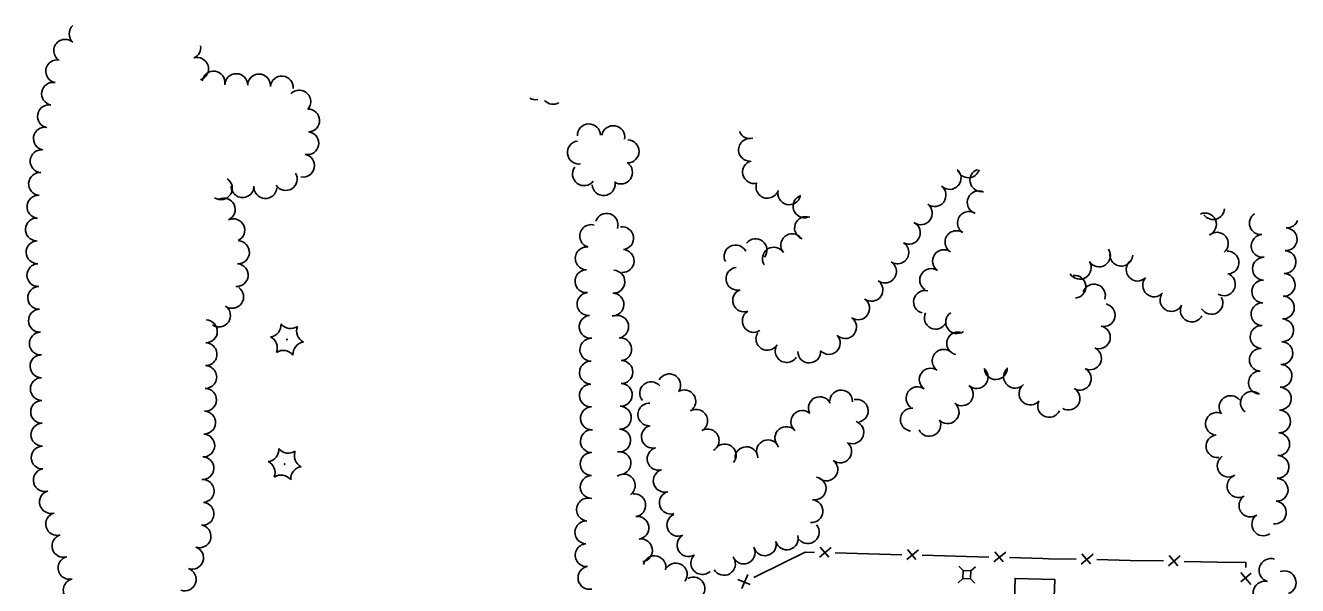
# Model space of a CAD drawing. Extents: x 588843 to 2552415, y 180129 to 269402.
# Drawn here: x 605984.6 to 606391.7, y 184149.5 to 184328.7 of the extents above; entities that cross this region are included whole.
import ezdxf

# ---------------------------------------------------------------- set-up
doc = ezdxf.new("R2010")
doc.units = 0
for name, color, linetype in [('E_DWY', 7, 'Continuous'), ('E_FEN_P', 7, 'Continuous'), ('E_LAND_TreeLine_P', 7, 'Continuous'), ('E_LAND_Vegetation', 7, 'Continuous'), ('E_UTL_AG_Bold', 7, 'Continuous')]:
    doc.layers.add(name, color=color, linetype=linetype)

# ---------------------------------------------------------------- blocks, each defined once
blk = doc.blocks.new('PED_2')
at = {"layer": 'E_UTL_AG_Bold'}
for p, q in [((-8.2, 8.2), (-17.5, 17.5)), ((8.2, 8.2), (17.5, 17.5)), ((-8.2, -8.2), (-17.5, -17.5)), ((8.2, -8.2), (17.5, -17.5))]:
    blk.add_line(p, q, dxfattribs=at)
blk.add_lwpolyline([(-8.2, -8.2), (8.2, -8.2), (8.2, 8.2), (-8.2, 8.2)], close=True, dxfattribs=at)
blk = doc.blocks.new('CTRE_3')
at = {"layer": 'E_LAND_Vegetation'}
blk.add_circle((0, 0), 0.733, dxfattribs=at)
for centre, start, end in [((-39.3, 29.4), 280.2067, 5.9716), ((5.9, 49), 220.2113, 305.9762), ((45.4, 19.3), 160.2113, 245.9762), ((-45.4, -19.3), 340.2113, 65.9762), ((-5.9, -49), 40.2113, 125.9762), ((39.5, -29.6), 100.2511, 185.9272)]:
    blk.add_arc(centre, 25.8, start, end, dxfattribs=at)

msp = doc.modelspace()

# ---------------------------------------------------------------- linework, layer by layer
at = {"layer": 'E_DWY'}
msp.add_lwpolyline([(606300.89, 184138.22), (606301.31, 184151.76), (606314.01, 184151.47), (606313.48, 184137.47)], close=True, dxfattribs=at)
at = {"layer": 'E_FEN_P'}
for p, q in [((606238.68, 184158.56), (606242.48, 184161.69)), ((606238.94, 184161.79), (606241.65, 184158.55)), ((606266.6, 184157.81), (606270.4, 184160.94)), ((606266.86, 184161.04), (606269.57, 184157.8)), ((606294.52, 184157.06), (606298.32, 184160.19)), ((606294.78, 184160.29), (606297.49, 184157.05)), ((606322.46, 184156.38), (606326.24, 184159.54)), ((606322.69, 184159.61), (606325.42, 184156.39)), ((606350.39, 184155.83), (606354.16, 184158.99)), ((606350.62, 184159.06), (606353.35, 184155.83)), ((606212.58, 184151.48), (606216.49, 184149.88)), ((606213.86, 184148.51), (606215.76, 184153.05)), ((606376.79, 184153.41), (606373.55, 184150.7)), ((606373.56, 184153.66), (606376.69, 184149.86))]:
    msp.add_line(p, q, dxfattribs=at)
for points in [[(606227.21, 184156.75), (606234.16, 184160.18), (606237.08, 184160.1)], [(606243.68, 184159.92), (606254.34, 184159.63)], [(606254.34, 184159.63), (606265, 184159.35)], [(606271.6, 184159.17), (606282.26, 184158.88)], [(606282.26, 184158.88), (606292.92, 184158.6)], [(606299.52, 184158.42), (606310.18, 184158.13)], [(606310.18, 184158.13), (606312.01, 184158.08), (606320.85, 184157.91)], [(606217.65, 184152.04), (606227.21, 184156.75)], [(606327.45, 184157.78), (606338.11, 184157.56)], [(606338.11, 184157.56), (606348.77, 184157.35)], [(606355.37, 184157.22), (606366.04, 184157.01)], [(606366.04, 184157.01), (606375.14, 184156.83), (606375.1, 184155.26)]]:
    msp.add_lwpolyline(points, dxfattribs=at)
at = {"layer": 'E_LAND_TreeLine_P'}
for centre, radius, start, end in [((606002.25, 184326.03), 3.65, 132.4773, 226.9872), ((605997.33, 184320.63), 3.65, 49.9676, 229.9676), ((606037.04, 184321.66), 3.65, 294.8735, 8.6527), ((605994.76, 184314.05), 3.65, 79.6116, 259.6116), ((606039.54, 184314.82), 3.65, 287.0216, 107.0216), ((606044.82, 184310.44), 3.65, 351.9866, 171.9866), ((606052.07, 184309.64), 3.65, 359.0615, 179.0615), ((606059.37, 184309.52), 3.65, 359.0615, 179.0615), ((605993.44, 184306.86), 3.65, 79.6116, 259.6116), ((606066.64, 184308.89), 3.65, 354.9802, 174.9802), ((606072.24, 184304.37), 3.65, 318.1748, 138.1748), ((606147.88, 184308.75), 3.8, 240.6741, 281.2253), ((606153.51, 184307.29), 3.8, 223.3189, 298.5804), ((605992.12, 184299.68), 3.65, 79.6116, 259.6116), ((606075.07, 184298.3), 3.65, 271.574, 91.574), ((606164.93, 184293.52), 3.69, 1.419, 181.419), ((606172.71, 184292.96), 3.69, 350.1758, 170.1758), ((605990.81, 184292.5), 3.65, 79.6116, 259.6116), ((606074.84, 184291.03), 3.65, 259.0965, 79.0965), ((606216.47, 184288.94), 3.65, 87.8426, 267.8426), ((606216.43, 184296.19), 3.65, 203.3556, 285.5584), ((605989.77, 184285.29), 3.65, 86.0386, 266.0386), ((606161.72, 184288.06), 3.69, 97.3049, 277.3049), ((606177.27, 184288.43), 3.69, 268.9884, 88.9884), ((606073.46, 184283.86), 3.65, 259.0965, 79.0965), ((606175.18, 184281.68), 3.69, 235.3075, 55.3075), ((606217.73, 184281.81), 3.65, 104.4736, 284.4736), ((605989.27, 184278), 3.65, 86.0386, 266.0386), ((606067.9, 184279.57), 3.65, 211.8017, 31.8017), ((606163.35, 184281.14), 3.69, 143.3341, 323.3341), ((606280.35, 184279.9), 3.65, 228.6872, 48.6872), ((606286.35, 184283.65), 3.65, 199.8788, 342.0768), ((606290.51, 184279.2), 3.65, 110.4014, 270.4452), ((606047.14, 184276.61), 3.65, 236.8789, 56.8789), ((606054.09, 184277.31), 3.65, 180.4452, 0.4452), ((606061.38, 184276.99), 3.65, 176.3352, 356.3352), ((606169.63, 184277.97), 3.69, 184.3257, 4.3257), ((606222.04, 184277.08), 3.65, 162.0102, 342.0102), ((606275.54, 184274.41), 3.65, 232.9033, 52.9033), ((605988.76, 184270.72), 3.65, 86.0386, 266.0386), ((606048.08, 184269.84), 3.65, 294.8932, 114.8932), ((606229.03, 184275.01), 3.65, 165.6175, 345.6175), ((606233.87, 184270.84), 3.65, 107.8257, 287.8257), ((606289.65, 184272.1), 3.65, 64.7363, 244.7363), ((606170.58, 184264.94), 3.65, 341.5824, 161.5824), ((606271.14, 184268.59), 3.65, 232.9033, 52.9033), ((606286.51, 184265.52), 3.65, 57.0686, 237.0686), ((606362.07, 184265.03), 3.65, 293.5194, 113.5194), ((606364.66, 184270.27), 3.65, 216.8781, 356.1879), ((606379.93, 184265.42), 3.64, 122.8115, 274.6854), ((605988.26, 184263.44), 3.65, 86.0386, 266.0386), ((606051.15, 184263.22), 3.65, 294.8932, 114.8932), ((606165.66, 184261.32), 3.66, 74.9352, 254.9352), ((606175.58, 184260.62), 3.65, 278.6269, 98.6269), ((606234.38, 184263.91), 3.65, 70.9151, 250.9151), ((606267.32, 184262.39), 3.65, 241.2776, 61.2776), ((606387.89, 184260.29), 3.64, 267.3571, 87.3571), ((606388.27, 184267.57), 3.64, 266.8463, 339.6203), ((605988.48, 184256.14), 3.65, 92.0023, 272.0023), ((606218.25, 184256.84), 3.65, 322.0887, 142.0887), ((606229.97, 184258.41), 3.65, 39.9513, 219.9513), ((606282.54, 184259.39), 3.65, 57.0686, 237.0686), ((606365.87, 184258.89), 3.65, 310.7215, 130.7215), ((606380.52, 184258.16), 3.64, 94.6854, 274.6854), ((606052.61, 184256.12), 3.65, 267.8426, 87.8426), ((606164.22, 184254.18), 3.66, 88.5867, 268.5867), ((606175.72, 184253.36), 3.65, 266.5104, 86.5104), ((606211.85, 184254.82), 3.65, 26.6983, 206.6983), ((606224.09, 184254.12), 3.65, 32.8346, 212.8346), ((606263.64, 184256.09), 3.65, 236.9817, 56.9817), ((606278.53, 184253.3), 3.65, 55.963, 235.963), ((606328.14, 184255.12), 3.65, 212.6883, 32.6883), ((606369.27, 184252.84), 3.65, 271.5943, 91.5943), ((606387.55, 184253.01), 3.64, 267.3571, 87.3571), ((605988.74, 184248.84), 3.65, 92.0023, 272.0023), ((606052.23, 184248.83), 3.65, 264.9069, 84.9069), ((606259.66, 184249.97), 3.65, 236.9817, 56.9817), ((606322, 184251.17), 3.65, 212.6883, 32.6883), ((606335.28, 184255.38), 3.65, 177.8426, 357.8426), ((606340.52, 184250.59), 3.65, 133.3241, 313.3241), ((606380.91, 184250.89), 3.64, 88.4043, 268.4043), ((606164.12, 184246.86), 3.66, 95.3032, 275.3032), ((606172.75, 184246.73), 3.65, 267.8426, 87.8426), ((606212.43, 184247.67), 3.65, 96.0782, 276.0782), ((606274.44, 184247.25), 3.65, 55.963, 235.963), ((606320.28, 184245.11), 3.65, 276.1398, 96.1398), ((606345.78, 184245.53), 3.65, 138.037, 318.037), ((606368.13, 184245.88), 3.65, 240.2898, 60.2898), ((606387.25, 184245.72), 3.64, 268.056, 88.056), ((605988.99, 184241.55), 3.65, 92.0023, 272.0023), ((606050.77, 184241.86), 3.65, 234.8187, 54.8187), ((606214.57, 184240.73), 3.65, 110.1185, 290.1185), ((606255.34, 184244.1), 3.65, 233.2684, 53.2684), ((606272.47, 184240.25), 3.65, 75.5778, 255.5778), ((606326.54, 184242.3), 3.65, 341.8972, 161.8972), ((606380.7, 184243.6), 3.64, 88.4043, 268.4043), ((606164.79, 184239.57), 3.66, 95.3032, 275.3032), ((606172.48, 184239.43), 3.65, 267.8426, 87.8426), ((606251.08, 184238.18), 3.65, 235.2051, 55.2051), ((606329.65, 184236.03), 3.65, 257.8788, 77.8788), ((606351.36, 184240.88), 3.65, 152.4649, 332.4649), ((606364.12, 184239.93), 3.65, 211.0211, 31.0211), ((606380.45, 184236.31), 3.64, 87.8426, 267.8426), ((606387.01, 184238.44), 3.64, 268.056, 88.056), ((605989.25, 184234.25), 3.65, 92.0023, 272.0023), ((606046.56, 184235.89), 3.65, 234.8187, 54.8187), ((606165.48, 184232.27), 3.66, 95.4373, 275.4373), ((606173.99, 184232.31), 3.65, 283.2889, 103.2889), ((606217.67, 184234.17), 3.65, 123.1294, 303.1294), ((606275.91, 184235.19), 3.65, 154.2904, 334.2904), ((606282.74, 184233.78), 3.65, 124.3119, 304.3119), ((606357.83, 184237.5), 3.65, 152.4649, 332.4649), ((606042.36, 184230.82), 3.65, 269.0615, 89.0615), ((606246.91, 184232.18), 3.65, 235.2051, 55.2051), ((606328.12, 184228.9), 3.65, 257.8788, 77.8788), ((606380.18, 184229.03), 3.64, 87.8426, 267.8426), ((606386.76, 184231.15), 3.64, 268.056, 88.056), ((605989.5, 184226.96), 3.65, 92.0023, 272.0023), ((606165.7, 184224.96), 3.66, 89.3501, 269.3501), ((606174.95, 184225.09), 3.65, 275.1316, 95.1316), ((606222.03, 184228.43), 3.65, 147.7413, 327.7413), ((606241.68, 184227.12), 3.65, 222.3985, 42.3985), ((606283.06, 184227.01), 3.65, 77.762, 257.762), ((606386.51, 184223.87), 3.64, 268.056, 88.056), ((605989.74, 184219.66), 3.65, 90.721, 270.721), ((606042.24, 184223.52), 3.65, 269.3305, 89.3305), ((606228.2, 184224.54), 3.65, 147.7413, 327.7413), ((606235.42, 184224.4), 3.65, 181.0224, 1.0224), ((606278.43, 184221.42), 3.65, 49.3257, 229.3257), ((606325.27, 184222.21), 3.65, 244.8699, 64.8699), ((606379.9, 184221.74), 3.64, 87.8426, 267.8426), ((606042.15, 184216.22), 3.65, 269.3305, 89.3305), ((606165.58, 184217.64), 3.66, 88.6383, 268.6383), ((606175.31, 184217.81), 3.65, 268.5678, 88.5678), ((606295.1, 184219.04), 3.65, 182.6866, 2.6866), ((606386.26, 184216.58), 3.64, 268.056, 88.056), ((605989.84, 184212.36), 3.65, 90.721, 270.721), ((606190.62, 184213.58), 3.64, 331.2776, 151.2776), ((606274.3, 184215.4), 3.65, 54.7509, 234.7509), ((606288.99, 184216.2), 3.65, 227.8364, 47.8364), ((606301.28, 184216.29), 3.65, 137.9062, 317.9062), ((606322.01, 184215.68), 3.65, 240.2215, 60.2215), ((606379.63, 184214.46), 3.64, 87.8426, 267.8426), ((606042.07, 184208.92), 3.65, 267.8426, 87.8426), ((606165.57, 184210.32), 3.66, 92.4625, 272.4625), ((606175.11, 184210.51), 3.65, 267.8426, 87.8426), ((606184.82, 184211.06), 3.64, 39.9802, 219.9802), ((606195.46, 184208.44), 3.64, 301.7134, 121.7134), ((606245.61, 184208.42), 3.64, 357.8426, 177.8426), ((606270.09, 184209.44), 3.65, 54.7509, 234.7509), ((606284.23, 184210.68), 3.65, 231.7006, 51.7006), ((606306.2, 184210.91), 3.65, 130.406, 310.406), ((606318.39, 184209.35), 3.65, 240.2215, 60.2215), ((606377.05, 184207.97), 3.64, 53.7967, 233.7967), ((606386.02, 184209.29), 3.64, 268.056, 88.056), ((605989.93, 184205.06), 3.65, 90.721, 270.721), ((606184.25, 184204.25), 3.64, 87.8426, 267.8426), ((606238.82, 184206.29), 3.64, 25.4556, 205.4556), ((606250.65, 184205.43), 3.64, 282.861, 102.861), ((606279.71, 184204.95), 3.65, 231.7006, 51.7006), ((606312.19, 184206.97), 3.65, 153.6635, 333.6635), ((606370.24, 184206.61), 3.64, 36.5024, 216.5024), ((606041.79, 184201.63), 3.65, 267.8426, 87.8426), ((606165.88, 184203), 3.66, 92.4625, 272.4625), ((606174.84, 184203.21), 3.65, 267.8426, 87.8426), ((606199.25, 184202.21), 3.64, 300.2637, 120.2637), ((606233.2, 184201.87), 3.64, 47.6866, 227.6866), ((606268.24, 184202.6), 3.65, 84.2663, 264.2663), ((606365.87, 184201.26), 3.64, 74.848, 254.848), ((606385.77, 184202.01), 3.64, 268.056, 88.056), ((605990.02, 184197.76), 3.65, 90.721, 270.721), ((606165.87, 184195.68), 3.66, 89.257, 269.257), ((606174.6, 184195.92), 3.65, 268.5678, 88.5678), ((606185.37, 184197.11), 3.64, 104.075, 284.075), ((606202.93, 184195.92), 3.64, 300.2637, 120.2637), ((606228.08, 184196.7), 3.64, 38.878, 218.878), ((606249.22, 184198.52), 3.64, 249.9382, 69.9382), ((606273.84, 184200.9), 3.65, 205.9151, 25.9151), ((606041.52, 184194.33), 3.65, 267.8426, 87.8426), ((606208.39, 184191.16), 3.64, 321.2901, 141.2901), ((606222.21, 184192.46), 3.64, 20.8064, 200.8064), ((606245.36, 184192.42), 3.64, 231.9728, 51.9728), ((606366.04, 184194.07), 3.64, 96.663, 276.663), ((606385.52, 184194.72), 3.64, 268.056, 88.056), ((605990.11, 184190.46), 3.65, 90.721, 270.721), ((606041.24, 184187.04), 3.65, 267.8426, 87.8426), ((606165.79, 184188.36), 3.66, 89.4792, 269.4792), ((606174.71, 184188.64), 3.65, 280.0431, 100.0431), ((606187.21, 184190.06), 3.64, 105.506, 285.506), ((606215.32, 184190.28), 3.64, 1.5943, 181.5943), ((606369.61, 184187.83), 3.64, 123.8031, 303.8031), ((606385.27, 184187.44), 3.64, 267.8426, 87.8426), ((605990.78, 184183.24), 3.65, 105.821, 285.821), ((606189.16, 184183.03), 3.64, 105.506, 285.506), ((606240.93, 184186.63), 3.64, 233.3704, 53.3704), ((606041.34, 184179.74), 3.65, 273.037, 93.037), ((606165.8, 184181.03), 3.66, 90.705, 270.705), ((606176.07, 184181.49), 3.65, 305.4112, 125.4112), ((606237.15, 184180.54), 3.64, 260.1758, 80.1758), ((606372.79, 184181.29), 3.64, 114.7821, 294.7821), ((606385, 184180.15), 3.64, 267.8426, 87.8426), ((605992.77, 184176.22), 3.65, 105.821, 285.821), ((606179.43, 184175.19), 3.65, 277.9673, 97.9673), ((606191.11, 184176.01), 3.64, 105.506, 285.506), ((606041.29, 184172.46), 3.65, 264.1904, 84.1904), ((606164.64, 184173.82), 3.66, 79.3537, 259.3537), ((606236.15, 184173.32), 3.64, 265.2978, 85.2978), ((606376.59, 184175.08), 3.64, 122.9768, 302.9768), ((606384.44, 184172.89), 3.64, 262.0359, 82.0359), ((605994.76, 184169.19), 3.65, 105.821, 285.821), ((606180.45, 184167.96), 3.65, 277.9673, 97.9673), ((606193.51, 184168.92), 3.64, 113.1888, 293.1888), ((606380.7, 184169.06), 3.64, 124.7125, 304.7125), ((606040.34, 184165.25), 3.65, 250.944, 70.944), ((606164.1, 184166.52), 3.66, 87.1353, 267.1353), ((606234.97, 184166.54), 3.64, 220.4567, 40.4567), ((605996.75, 184162.17), 3.65, 105.821, 285.821), ((606164.22, 184159.21), 3.66, 93.8516, 273.8516), ((606181.58, 184160.75), 3.65, 278.9718, 98.9718), ((606196.79, 184162.42), 3.64, 119.9489, 299.9489), ((606221.24, 184162.69), 3.64, 194.8334, 14.8334), ((606228.28, 184164.56), 3.64, 194.8334, 14.8334), ((605998.72, 184155.14), 3.65, 103.045, 283.045), ((606037.95, 184158.35), 3.65, 250.944, 70.944), ((606185.9, 184155.36), 3.65, 346.7134, 166.7134), ((606201.21, 184156.68), 3.64, 132.8426, 312.8426), ((606208.14, 184156.41), 3.64, 210.8311, 30.8311), ((606214.44, 184160.06), 3.64, 202.2866, 22.2866), ((606383.16, 184154.37), 3.77, 73.0459, 253.0459), ((606035.57, 184151.45), 3.65, 250.944, 70.944), ((606165.09, 184151.96), 3.66, 101.6242, 281.6242), ((606192.71, 184153.04), 3.65, 323.7281, 143.7281), ((606387.45, 184150.43), 3.77, 291.1475, 111.1475), ((606000.37, 184148.03), 3.65, 103.045, 283.045), ((606198.38, 184148.54), 3.65, 297.8475, 117.8475), ((606381.26, 184147.09), 3.77, 81.7271, 261.7271)]:
    msp.add_arc(centre, radius, start, end, dxfattribs=at)

# ---------------------------------------------------------------- block references
at = {"layer": 'E_LAND_Vegetation', "xscale": 0.1524003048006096, "yscale": 0.15240030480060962, "rotation": -2.1573839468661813}
for p in [(606068.3, 184228.24), (606067.58, 184188.35)]:
    msp.add_blockref('CTRE_3', p, dxfattribs=at)
at = {"layer": 'E_UTL_AG_Bold', "xscale": 0.1524003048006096, "yscale": 0.15240030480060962, "rotation": -2.1573839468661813}
msp.add_blockref('PED_2', (606285.84, 184152.97), dxfattribs=at)

doc.saveas('drawing.dxf')
